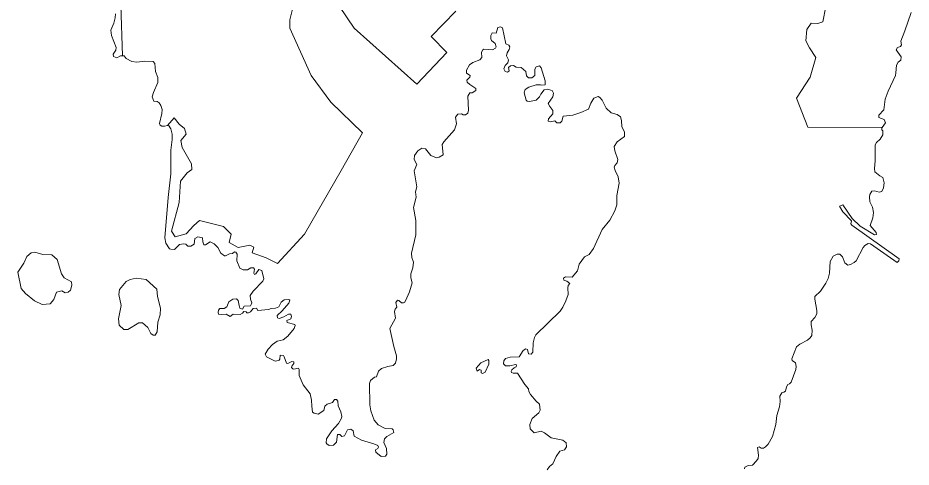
# Model space of a CAD drawing. Extents: x 369010 to 735936, y 6377141 to 6616555.
# Drawn here: x 457789 to 460391, y 6488567 to 6489877 of the extents above; entities that cross this region are included whole.
import ezdxf

# ---------------------------------------------------------------- set-up
doc = ezdxf.new("R2010")
doc.units = 0
doc.header["$LTSCALE"] = 40
doc.layers.add('3', color=7, linetype='Continuous', lineweight=13)

msp = doc.modelspace()

# ---------------------------------------------------------------- linework, layer by layer
at = {"layer": '3'}
for points in [[(460099.8, 6489861.62), (460119.99, 6489860.13), (460134.39, 6489864.93), (460143.33, 6489910.12), (460110.23, 6489932.62), (460136.05, 6489972.18), (459942.57, 6490009.25), (459903.51, 6490218.78), (459836.15, 6490614.83), (459951.84, 6490648.1), (459898.88, 6490819.73), (459753.57, 6491082.88), (459640.86, 6491165.63), (459573.17, 6491423.82)], [(458093.56, 6489765.8), (458098.36, 6489765.96), (458104.32, 6489758.51), (458120.37, 6489749.91), (458135.6, 6489747.43), (458158.6, 6489750.57), (458182.6, 6489749.25), (458187.4, 6489743.29), (458189.22, 6489720.28), (458196.67, 6489702.9), (458196.84, 6489688.17), (458183.59, 6489658.88), (458180.28, 6489646.14), (458184.42, 6489634.39), (458194.35, 6489633.39), (458200.15, 6489628.92), (458205.28, 6489621.31), (458208.75, 6489609.39), (458208.09, 6489598.31), (458201.14, 6489569.18), (458202.96, 6489563.72), (458207.76, 6489560.9), (458215.54, 6489560.9), (458224.14, 6489563.05), (458244.33, 6489585.73), (458258.07, 6489567.19), (458274.13, 6489554.28), (458279.09, 6489538.23), (458263.7, 6489519.69), (458267.67, 6489498.67), (458294.32, 6489451.01), (458295.14, 6489434.95), (458282.24, 6489425.35), (458262.87, 6489401.03), (458258.07, 6489338.96), (458236.22, 6489255.22), (458246.82, 6489239), (458279.09, 6489247.11), (458301.6, 6489271.27), (458317.65, 6489286.66), (458387.83, 6489268.79), (458410.5, 6489246.28), (458404.54, 6489221.78), (458430.53, 6489207.55), (458464.45, 6489214.01), (458475.71, 6489208.38), (458470.91, 6489191.5), (458511.95, 6489176.93), (458545.06, 6489160.88), (458623.34, 6489246.28), (458730.42, 6489431.48), (458792.65, 6489542.03), (458700.63, 6489631.41), (458643.36, 6489708.86), (458581.3, 6489846.73), (458581.3, 6489870.89), (458597.52, 6489937.92)], [(458597.52, 6489937.92), (458581.3, 6489870.89), (458581.3, 6489846.73), (458643.36, 6489708.86), (458700.63, 6489631.41), (458792.65, 6489542.03), (458730.42, 6489431.48), (458623.34, 6489246.28), (458545.06, 6489160.88), (458511.95, 6489176.93), (458470.91, 6489191.5), (458475.71, 6489208.38), (458464.45, 6489214.01), (458430.53, 6489207.55), (458404.54, 6489221.78), (458410.5, 6489246.28), (458387.83, 6489268.79), (458317.65, 6489286.66), (458301.6, 6489271.27)], [(458073.04, 6489888.77), (458072.38, 6489876.68), (458068.57, 6489861.29), (458058.97, 6489840.93), (458061.29, 6489825.54), (458075.02, 6489790.79), (458073.53, 6489783.01), (458066.42, 6489771.09), (458067.25, 6489763.98), (458076.51, 6489760.67), (458087.93, 6489765.8), (458093.56, 6489765.8), (458088.93, 6489913.43)], [(458088.93, 6489913.43), (458093.56, 6489765.8)], [(459064.57, 6489896.54), (458992.91, 6489822.4), (459038.09, 6489775.73), (458951.04, 6489683.71), (458768.82, 6489846.56), (458725.29, 6489910.28)], [(458725.29, 6489910.28), (458768.82, 6489846.56), (458951.04, 6489683.71), (459038.09, 6489775.73), (458992.91, 6489822.4), (459064.57, 6489896.54)], [(460143.33, 6489910.12), (460134.39, 6489864.93), (460119.99, 6489860.13), (460099.8, 6489861.62), (460087.72, 6489843.09), (460084.41, 6489809.32), (460095.66, 6489789.13), (460113.54, 6489760.83), (460097.32, 6489703.57), (460057.76, 6489642.33), (460090.86, 6489557.76), (460306.85, 6489556.93), (460316.28, 6489570.83), (460313.13, 6489580.76), (460296.92, 6489586.72), (460297.08, 6489592.84), (460311.48, 6489609.06), (460315.62, 6489639.68), (460324.22, 6489662.69), (460345.41, 6489708.7), (460347.23, 6489716.31), (460348.55, 6489739.32), (460353.68, 6489747.76), (460361.63, 6489753.38), (460361.96, 6489762.65), (460347.39, 6489784), (460351.37, 6489790.13), (460360.14, 6489793.6), (460363.61, 6489797.74), (460361.3, 6489808.33), (460373.21, 6489838.95), (460391.42, 6489892.74)], [(458879.04, 6488678.6), (458858.52, 6488680.42), (458838.83, 6488690.35), (458827.24, 6488704.75), (458817.14, 6488731.56), (458814.16, 6488749.44), (458813.01, 6488811.5), (458816.48, 6488819.78), (458827.9, 6488829.37), (458833.69, 6488830.86), (458839.16, 6488847.25), (458848.42, 6488855.19), (458866.3, 6488860.99), (458881.86, 6488863.47), (458888.64, 6488870.75), (458891.79, 6488883), (458892.12, 6488891.94), (458883.84, 6488918.75), (458872.09, 6488971.71), (458888.64, 6489002), (458885.99, 6489020.53), (458887.65, 6489027.98), (458892.45, 6489033.44), (458889.97, 6489047.01), (458894.43, 6489053.8), (458898.57, 6489053.47), (458906.52, 6489045.85), (458911.98, 6489046.18), (458915.78, 6489048.67), (458922.4, 6489060.42), (458929.52, 6489078.46), (458937.13, 6489104.61), (458933.66, 6489118.68), (458933.99, 6489130.76), (458939.78, 6489148.63), (458940.94, 6489165.18), (458936.47, 6489178.59), (458935.31, 6489190.84), (458948.39, 6489244.46), (458948.39, 6489286.66), (458941.77, 6489324.4), (458949.05, 6489354.35), (458946.73, 6489369.58), (458950.71, 6489383.98), (458942.93, 6489431.31), (458951.53, 6489449.52), (458942.93, 6489464.08), (458944.25, 6489475.67), (458953.68, 6489489.07), (458965.6, 6489496.69), (458975.86, 6489495.03), (458992.08, 6489476), (459007.97, 6489469.21), (459016.41, 6489471.2), (459027.5, 6489477.49), (459024.69, 6489507.28), (459029.49, 6489515.22), (459060.77, 6489550.81), (459067.06, 6489567.69), (459063.91, 6489587.71), (459071.03, 6489595.99), (459081.12, 6489596.65), (459086.25, 6489593.84), (459093.04, 6489594.17), (459099.99, 6489599.13), (459101.65, 6489607.24), (459099.99, 6489648.62), (459105.45, 6489658.55), (459112.07, 6489658.55), (459123, 6489665), (459122.66, 6489671.29), (459105.78, 6489682.22), (459098.17, 6489689), (459096.35, 6489695.13), (459105.12, 6489703.57), (459106.11, 6489709.03), (459095.69, 6489715.15), (459095.52, 6489724.09), (459104.13, 6489739.98), (459114.72, 6489746.76), (459134.75, 6489754.71), (459140.54, 6489761.49), (459139.88, 6489777.05), (459143.52, 6489783.17), (459146.33, 6489784.99), (459171.49, 6489783.17), (459180.09, 6489787.97), (459182.08, 6489792.11), (459179.6, 6489801.71), (459168.67, 6489810.98), (459166.69, 6489815.78), (459166.69, 6489825.21), (459170.33, 6489832.83), (459182.08, 6489832.49), (459187.38, 6489848.88), (459195.16, 6489850.53), (459200.45, 6489847.56), (459210.55, 6489800.72), (459218.82, 6489796.91), (459221.64, 6489792.44)], [(459961.27, 6488622.66), (459967.23, 6488626.3), (459974.68, 6488634.58), (459987.75, 6488656.26), (459997.35, 6488692.01), (459999.84, 6488717.49), (460007.78, 6488743.15), (460010.1, 6488758.37), (460008.44, 6488774.1), (460014.57, 6488784.36), (460020.36, 6488785.52), (460025.16, 6488789.32), (460028.3, 6488801.9), (460032.11, 6488808.19), (460037.24, 6488809.85), (460042.04, 6488814.64), (460055.11, 6488851.72), (460056.77, 6488860.65), (460054.45, 6488871.08), (460045.18, 6488878.2), (460044.19, 6488883), (460057.6, 6488917.75), (460067.2, 6488925.7), (460089.54, 6488937.61), (460097.65, 6488944.57), (460102.45, 6488951.35), (460103.28, 6488966.58), (460100.13, 6488981.97), (460100.13, 6488991.9), (460111.05, 6489003.98), (460117.01, 6489013.91), (460117.01, 6489024.17), (460110.39, 6489057.27), (460111.05, 6489065.05), (460126.94, 6489080.28), (460143, 6489103.95), (460149.62, 6489117.35), (460153.75, 6489132.74), (460155.08, 6489167.17), (460164.68, 6489182.56), (460176.1, 6489187.86), (460183.88, 6489188.52), (460191.82, 6489180.57), (460198.11, 6489162.37), (460207.05, 6489156.24), (460214.49, 6489157.57), (460225.58, 6489163.36), (460231.04, 6489168.99), (460251.9, 6489207.05), (460256.53, 6489212.85), (460266.46, 6489218.81), (460272.59, 6489218.31), (460350.54, 6489163.36), (460355.67, 6489168.49), (460356.17, 6489174.78), (460218.96, 6489272.59), (460215.82, 6489276.9), (460217.64, 6489285.5), (460192.81, 6489311.82), (460182.88, 6489327.54), (460192.81, 6489332.18), (460219.62, 6489292.45), (460242.63, 6489269.62), (460285, 6489244.79), (460290.13, 6489245.12), (460289.8, 6489251.41), (460272.26, 6489271.27), (460279.87, 6489294.28), (460282.19, 6489309.5), (460278.71, 6489324.89), (460271.26, 6489340.29), (460270.27, 6489355.51), (460270.93, 6489362.3), (460276.72, 6489371.23), (460284.67, 6489372.72), (460298.74, 6489368.59), (460305.85, 6489370.57), (460311.15, 6489381.16), (460313.13, 6489396.39), (460308.67, 6489411.45), (460299.73, 6489416.58), (460285.99, 6489428.33), (460284.67, 6489437.27), (460286.98, 6489460.28), (460286.98, 6489506.29), (460290.46, 6489513.24), (460301.05, 6489523.17), (460309.33, 6489535.58), (460309, 6489547.17), (460306.02, 6489550.31), (460306.02, 6489555.77), (460306.85, 6489556.93), (460090.86, 6489557.76), (460057.76, 6489642.33), (460097.32, 6489703.57), (460113.54, 6489760.83), (460095.66, 6489789.13), (460084.41, 6489809.32), (460087.72, 6489843.09), (460099.8, 6489861.62)], [(459221.64, 6489792.44), (459219.82, 6489784.66), (459214.02, 6489774.57), (459212.53, 6489765.8), (459218.16, 6489754.05), (459216.17, 6489746.1), (459208.23, 6489737.49), (459204.59, 6489727.73), (459208.73, 6489720.12), (459215.02, 6489718.63), (459220.15, 6489722.77), (459218.33, 6489732.2), (459223.62, 6489736.83), (459232.56, 6489737.83), (459240.17, 6489732.7), (459255.07, 6489732.36), (459268.64, 6489720.12), (459270.46, 6489708.04), (459276.25, 6489702.08), (459285.85, 6489702.41), (459294.46, 6489708.37), (459295.12, 6489727.56), (459299.26, 6489734.35), (459308.86, 6489736.5), (459312.99, 6489731.04), (459325.08, 6489692.81), (459325.41, 6489681.22), (459315.31, 6489680.07), (459311.34, 6489681.89), (459299.26, 6489681.89), (459277.58, 6489674.93), (459266.98, 6489667.49), (459263.84, 6489658.22), (459269.96, 6489636.87), (459272.45, 6489634.39), (459279.4, 6489633.06), (459298.6, 6489636.87), (459308.53, 6489646.47), (459312.66, 6489654.74), (459321.93, 6489666.82), (459331.2, 6489669.14), (459345.6, 6489665.34), (459349.4, 6489657.06), (459347.42, 6489646.14), (459334.01, 6489627.6), (459338.15, 6489618.33), (459347.09, 6489606.25), (459347.75, 6489596.65), (459335.01, 6489582.91), (459334.18, 6489575.63), (459340.47, 6489573.65), (459352.88, 6489576.46), (459359, 6489570.5), (459368.44, 6489571), (459373.24, 6489575.63), (459377.71, 6489590.2), (459405.84, 6489592.84), (459428.85, 6489600.46), (459451.02, 6489611.05), (459458.31, 6489628.26), (459466.91, 6489642.66), (459479.66, 6489647.46), (459484.79, 6489644.15), (459491.24, 6489637.2), (459502.99, 6489613.2), (459517.72, 6489599.8), (459534.44, 6489595), (459544.7, 6489587.88), (459547.68, 6489577.12), (459548.01, 6489559.25), (459556.62, 6489544.85), (459555.95, 6489531.11), (459534.93, 6489515.22), (459525.67, 6489502.15), (459528.15, 6489489.07), (459537.09, 6489464.41), (459534.93, 6489453.99), (459527.65, 6489446.87), (459526, 6489441.74), (459528.81, 6489432.14), (459538.08, 6489413.11), (459541.06, 6489394.57), (459533.61, 6489358.82), (459533.61, 6489332.01), (459528.48, 6489313.97), (459513.25, 6489287.16), (459491.57, 6489260.35), (459465.59, 6489204.9), (459453.51, 6489186.7), (459439.44, 6489180.57), (459424.38, 6489158.89), (459419.25, 6489139.69), (459404.19, 6489120.83), (459384.33, 6489122.32), (459378.53, 6489117.68), (459379.53, 6489112.39), (459387.97, 6489109.74), (459397.24, 6489102.62), (459392.44, 6489096.83), (459390.95, 6489089.88)], [(458301.6, 6489271.27), (458279.09, 6489247.11), (458246.82, 6489239), (458236.22, 6489255.22), (458258.07, 6489338.96), (458262.87, 6489401.03), (458282.24, 6489425.35), (458295.14, 6489434.95), (458294.32, 6489451.01), (458267.67, 6489498.67), (458263.7, 6489519.69), (458279.09, 6489538.23), (458274.13, 6489554.28), (458258.07, 6489567.19), (458244.33, 6489585.73), (458224.14, 6489563.05), (458227.29, 6489563.72), (458234.24, 6489552.96), (458237.88, 6489537.57), (458238.21, 6489522.17), (458234.07, 6489491.56), (458234.07, 6489422.54), (458226.29, 6489353.69), (458217.03, 6489235.52), (458219.67, 6489220.13), (458230.43, 6489203.91), (458234.57, 6489202.26), (458245.33, 6489201.26), (458259.89, 6489215.99), (458270.98, 6489218.64), (458278.26, 6489216.82), (458283.89, 6489211.52), (458292.83, 6489211.19), (458302.59, 6489216.98), (458304.58, 6489233.87), (458313.18, 6489239), (458326.26, 6489235.19), (458327.25, 6489223.94), (458330.4, 6489215.33), (458335.53, 6489215), (458348.6, 6489223.94), (458360.85, 6489218.31), (458371.28, 6489207.39), (458379.88, 6489191.17), (458390.47, 6489183.06), (458393.62, 6489183.06), (458405.54, 6489189.51), (458414.14, 6489190.5), (458419.6, 6489194.64), (458423.74, 6489194.31), (458427.55, 6489188.52), (458426.22, 6489168.49), (458435.16, 6489147.31), (458444.76, 6489142.18), (458457.67, 6489142.18), (458467.6, 6489147.8), (458475.38, 6489148.3), (458478.36, 6489144.49), (458476.04, 6489132.74), (458477.7, 6489129.1), (458482.16, 6489130.43), (458491.1, 6489143.83), (458499.05, 6489140.03), (458505.67, 6489116.36), (458502.19, 6489109.74), (458473.89, 6489080.28), (458465.78, 6489067.53), (458466.77, 6489057.27), (458469.92, 6489046.52), (458468.76, 6489041.05), (458466.11, 6489037.91), (458448.4, 6489036.25), (458443.1, 6489027.65), (458435.49, 6489030.96), (458433.01, 6489038.74), (458430.53, 6489052.8), (458425.89, 6489058.27), (458414.47, 6489056.61), (458402.89, 6489049.49), (458397.09, 6489034.6), (458389.98, 6489030.13), (458376.74, 6489029.47), (458372.93, 6489025), (458371.94, 6489017.72), (458373.26, 6489013.25), (458381.54, 6489011.93), (458395.61, 6489013.25), (458407.36, 6489006.13), (458415.96, 6489013.25), (458435.82, 6489012.59), (458442.77, 6489015.73), (458446.75, 6489020.86), (458454.03, 6489019.7), (458456.18, 6489017.06), (458460.98, 6489017.06), (458466.77, 6489020.2), (458473.72, 6489029.47), (458483.49, 6489030.96), (458487.79, 6489023.68), (458518.91, 6489026.66)], [(459390.95, 6489089.88), (459391.61, 6489071.01), (459385.48, 6489052.14), (459376.55, 6489033.44), (459368.6, 6489021.86), (459297.93, 6488953.17), (459294.13, 6488945.56), (459289.99, 6488930.17), (459288.66, 6488902.03), (459284.2, 6488897.07), (459276.91, 6488897.4), (459273.11, 6488910.14), (459268.64, 6488912.62), (459260.69, 6488907.49), (459249.44, 6488889.29), (459222.63, 6488888.13), (459209.88, 6488884.49), (459204.42, 6488876.87), (459204.09, 6488868.27), (459209.22, 6488862.48), (459221.8, 6488862.31), (459238.68, 6488866.94), (459241.5, 6488865.79), (459240.17, 6488859.33), (459235.04, 6488856.52), (459227.43, 6488850.72), (459226.1, 6488846.92), (459227.1, 6488843.11), (459231.57, 6488841.13), (459244.64, 6488841.13), (459265.49, 6488808.19), (459276.25, 6488795.45), (459277.91, 6488787.83), (459282.38, 6488779.23), (459298.6, 6488759.7), (459308.53, 6488750.76), (459310.84, 6488733.88), (459306.87, 6488725.77), (459287.51, 6488709.22), (459280.72, 6488691.34), (459281.71, 6488678.6), (459292.64, 6488667.02), (459313.66, 6488671.81), (459322.92, 6488667.02), (459342.62, 6488652.78), (459376.88, 6488646.33), (459385.82, 6488638.38), (459387.14, 6488626.3), (459381.68, 6488618.19), (459367.94, 6488614.05), (459356.69, 6488598.17), (459347.75, 6488576.65), (459337.99, 6488569.04), (459330.87, 6488559.44)], [(458518.91, 6489026.66), (458526.52, 6489029.47), (458538.93, 6489031.12), (458548.86, 6489034.93), (458555.32, 6489048.67), (458564.75, 6489055.45), (458577.66, 6489056.28), (458580.8, 6489054.46), (458577.66, 6489045.52), (458559.12, 6489022.52), (458544.06, 6489009.11), (458545.39, 6489002.66), (458549.52, 6489000.84), (458563.59, 6489005.64), (458576.67, 6489013.58), (458584.28, 6489012.75), (458586.1, 6489006.63), (458583.95, 6489000.01), (458571.87, 6488995.04), (458573.19, 6488989.25), (458595.87, 6488983.29), (458596.69, 6488979.98), (458593.55, 6488971.38), (458575.67, 6488949.36), (458561.27, 6488938.28), (458544.39, 6488934.3), (458530.33, 6488924.87), (458518.24, 6488911.3), (458508.98, 6488896.4), (458513.11, 6488888.46), (458536.12, 6488876.87), (458540.59, 6488876.54), (458549.52, 6488879.19), (458551.68, 6488882), (458553.33, 6488894.09), (458562.27, 6488893.09), (458564.75, 6488889.29), (458570.87, 6488870.42), (458575.01, 6488869.26), (458586.6, 6488875.55), (458592.56, 6488874.39), (458592.89, 6488869.26), (458587.09, 6488862.14), (458586.27, 6488857.34), (458589.41, 6488853.54), (458592.89, 6488852.55), (458605.96, 6488855.86), (458608.61, 6488852.38), (458608.61, 6488834.34), (458619.7, 6488807.53), (458640.22, 6488780.72), (458644.36, 6488762.84), (458644.69, 6488744.97), (458647.17, 6488728.09), (458651.64, 6488724.28), (458663.56, 6488722.29), (458680.44, 6488732.22), (458683.25, 6488745.3), (458690.04, 6488751.09), (458705.59, 6488755.89), (458711.39, 6488764.17), (458717.18, 6488764.5), (458720.99, 6488760.03), (458721.65, 6488746.29), (458729.26, 6488728.42), (458732.74, 6488715.01), (458731.91, 6488710.54), (458723.14, 6488694.49), (458703.77, 6488673.47), (458688.05, 6488650.13), (458686.73, 6488638.71), (458688.71, 6488634.91), (458695.5, 6488630.77), (458707.91, 6488631.6), (458716.68, 6488640.2), (458719.5, 6488663.04), (458726.78, 6488662.88), (458732.74, 6488656.26), (458740.18, 6488659.07), (458748.79, 6488675.79), (458758.56, 6488678.1), (458765.34, 6488672.81), (458768.82, 6488657.25), (458790.33, 6488645.67), (458825.42, 6488635.24), (458837.5, 6488630.11), (458839.16, 6488625.64), (458837.5, 6488622), (458830.55, 6488618.19), (458832.04, 6488610.91), (458847.43, 6488598.5), (458859.51, 6488599.16), (458863.98, 6488605.12), (458862.49, 6488621.83), (458855.04, 6488639.38), (458856.7, 6488649.8), (458863.65, 6488656.59), (458884.17, 6488668.01), (458882.19, 6488675.95), (458879.04, 6488678.6)], [(459905.66, 6488562.09), (459906.66, 6488567.71), (459916.26, 6488571.85), (459929, 6488573.51), (459941.08, 6488585.59), (459945.55, 6488592.37), (459946.87, 6488602.63), (459943.73, 6488624.32), (459949.03, 6488626.47), (459954.82, 6488622.99), (459961.27, 6488622.66)]]:
    msp.add_lwpolyline(points, dxfattribs=at)
for points in [[(457887.84, 6489186.04), (457861.69, 6489187.03), (457838.02, 6489193.65), (457826.93, 6489191.66), (457814.69, 6489181.57), (457806.41, 6489162.04), (457788.54, 6489135.23), (457798.47, 6489088.22), (457811.21, 6489073.33), (457837.03, 6489052.47), (457859.7, 6489041.05), (457882.71, 6489042.87), (457893.3, 6489055.95), (457901.24, 6489077.8), (457916.64, 6489081.27), (457926.73, 6489075.81), (457935.17, 6489077.47), (457941.46, 6489083.09), (457945.93, 6489097.49), (457945.27, 6489107.09), (457923.92, 6489119.34), (457915.31, 6489130.76), (457902.9, 6489172.63)], [(458133.12, 6489117.68), (458116.23, 6489114.21), (458104.32, 6489108.08), (458085.12, 6489084.75), (458082.97, 6489070.68), (458089.09, 6489038.08), (458081.64, 6488999.84), (458083.96, 6488980.98), (458097.37, 6488968.89), (458108.79, 6488968.89), (458141.39, 6488988.09), (458151.32, 6488988.09), (458167.54, 6488974.36), (458176.15, 6488956.48), (458182.93, 6488951.68), (458188.73, 6488952.18), (458194.02, 6488962.11), (458196.34, 6488990.24), (458203.62, 6489011.26), (458204.61, 6489031.12), (458195.01, 6489065.05), (458193.36, 6489086.07), (458162.08, 6489114.7)], [(459158.58, 6488881.18), (459137.73, 6488871.25), (459123.99, 6488855.69), (459127.3, 6488846.92), (459133.42, 6488852.21), (459138.72, 6488849.57), (459138.72, 6488842.28), (459142.19, 6488840.3), (459150.63, 6488843.94), (459160.73, 6488867.11), (459161.23, 6488877.87)]]:
    msp.add_lwpolyline(points, close=True, dxfattribs=at)

doc.saveas('drawing.dxf')
